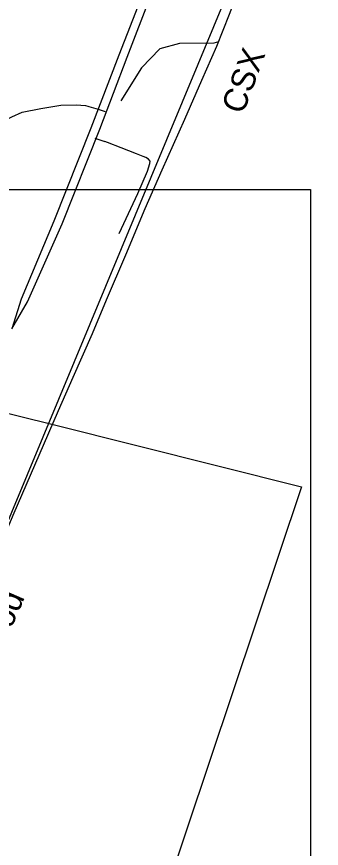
# Model space of a CAD drawing. Extents: x 2220236 to 2384410, y 720751 to 894131.
# Drawn here: x 2347628 to 2349552, y 771636 to 776884 of the extents above; entities that cross this region are included whole.
import ezdxf

# ---------------------------------------------------------------- set-up
doc = ezdxf.new("R2010")
doc.units = 0
for name, color, linetype in [('Exist Boundary Political City Limit New', 7, 'Continuous'), ('Exist Boundary Political CountyLine', 7, 'Continuous'), ('Exist Hydrographic Misc Water Feature', 7, 'Continuous'), ('Exist Railroad Mainline', 7, 'Continuous'), ('Exist Railroad Mainline Label', 7, 'Continuous'), ('Exist Road Non-System Type 51', 7, 'Continuous'), ('Exist Road Primary US Divided Attributed', 7, 'Continuous'), ('Map Preparation Boundary City Limit Buffer Line', 7, 'Continuous'), ('Map Preparation Inset Cut Line', 7, 'Continuous')]:
    doc.layers.add(name, color=color, linetype=linetype)

msp = doc.modelspace()

# ---------------------------------------------------------------- linework, layer by layer
at = {"layer": 'Exist Boundary Political City Limit New'}
msp.add_lwpolyline([(2347439.5, 774412.6), (2347859, 774309.9), (2349427.2, 773917.7), (2347833.2, 769163.8)], dxfattribs=at)
at = {"layer": 'Exist Boundary Political CountyLine'}
msp.add_lwpolyline([(2349551.9, 778459), (2347108.3, 772591.8)], dxfattribs=at)
at = {"layer": 'Exist Hydrographic Misc Water Feature'}
msp.add_lwpolyline([(2348901.7, 776724.1), (2348872.5, 776717), (2348655.5, 776714.7), (2348531.5, 776680.1), (2348415.6, 776560.5), (2348285.6, 776351.7)], dxfattribs=at)
at = {"layer": 'Exist Railroad Mainline'}
msp.add_lwpolyline([(2347108.3, 772591.8), (2347164.1, 772721.2), (2347294.2, 773020.5), (2347402.4, 773261.9), (2347504, 773502.2), (2347612.2, 773753.1), (2347770.8, 774117), (2347891.4, 774399.1), (2347984.4, 774608.2), (2348106.9, 774884.7), (2348196.1, 775097.5), (2348316.7, 775381.6), (2348440.2, 775672.3), (2348547.4, 775916.5), (2348688.9, 776236.7), (2348798.1, 776482.7), (2348891.1, 776697.5), (2348971.8, 776899.8), (2349128.5, 777311.2), (2349268.1, 777652.3), (2349402.9, 778019.1), (2349491.2, 778263.3)], dxfattribs=at)
at = {"layer": 'Exist Road Non-System Type 51'}
for p, q in [((2348143.2, 776299.4), (2348186.3, 776285.8)), ((2348121.2, 776117.3), (2348185.2, 776095.3))]:
    msp.add_line(p, q, dxfattribs=at)
for points in [[(2347080.8, 776170.3), (2347294.3, 776198.9), (2347448.2, 776204.7), (2347526.1, 776217.7), (2347558, 776230), (2347597.7, 776252.5), (2347663.3, 776281.4), (2347780.8, 776304.8), (2347906.6, 776326.1), (2348002.6, 776327.4), (2348062.3, 776322.2), (2348078.2, 776319)], [(2348078.2, 776319), (2348083.7, 776317.9), (2348143.2, 776299.4)], [(2348274.2, 775515.1), (2348393.1, 775767.9), (2348453.6, 775909), (2348469.5, 775956.8), (2348470.5, 775971.7), (2348460.6, 775983.6), (2348443.7, 775994.6), (2348426.8, 776001.9), (2348385.5, 776017.4), (2348287.5, 776055.2), (2348200.6, 776089), (2348185.2, 776095.3)]]:
    msp.add_lwpolyline(points, dxfattribs=at)
at = {"layer": 'Exist Road Primary US Divided Attributed'}
for points in [[(2347596.4, 774914.5), (2347697, 775084.5), (2347914.4, 775577.2), (2348153.3, 776173.1), (2348325.2, 776628.6), (2348476.6, 777023.2), (2348631, 777423.8), (2348798.7, 777831.1), (2348926.4, 778149.4), (2349018.7, 778383.1), (2349095, 778605.5), (2349161.4, 778818), (2349199.5, 778970.7), (2349226.1, 779159.9), (2349246, 779317.6), (2349252.6, 779416.2)], [(2349129.8, 779382.4), (2349123.2, 779224.7), (2349100, 779013.9), (2349070.1, 778849.5), (2349033.6, 778673.6), (2348982.2, 778491), (2348924.1, 778300.1), (2348859.4, 778130.8), (2348715.1, 777777.2), (2348582.3, 777430.3), (2348446.3, 777085.1), (2348272.1, 776640.2), (2348096.9, 776179.7), (2347862.3, 775592.9), (2347655.5, 775102.2), (2347596.4, 774914.5)]]:
    msp.add_lwpolyline(points, dxfattribs=at)
at = {"layer": 'Map Preparation Boundary City Limit Buffer Line'}
msp.add_lwpolyline([(2347439.5, 774412.6), (2347859, 774309.9), (2349427.2, 773917.7), (2347833.2, 769163.8)], dxfattribs=at)
at = {"layer": 'Map Preparation Inset Cut Line'}
msp.add_lwpolyline([(2343378.3, 775794), (2349484, 775794), (2349484, 768196.9), (2343378.3, 768196.9), (2343378.3, 775794)], dxfattribs=at)
msp.add_lwpolyline([(2343378.3, 775794), (2349484, 775794), (2349484, 768196.9), (2343378.3, 768196.9), (2343378.3, 775794)], dxfattribs=at)

# ---------------------------------------------------------------- texts
at = {"layer": 'Exist Railroad Mainline Label'}
for s, rotation, p in [('CSX', 69.7522, (2349057.2, 776261.8)), ('Railrod', 66.4399, (2347427.3, 772639.4))]:
    msp.add_text(s, height=150, rotation=rotation, dxfattribs=at).set_placement(p)

doc.saveas('drawing.dxf')
